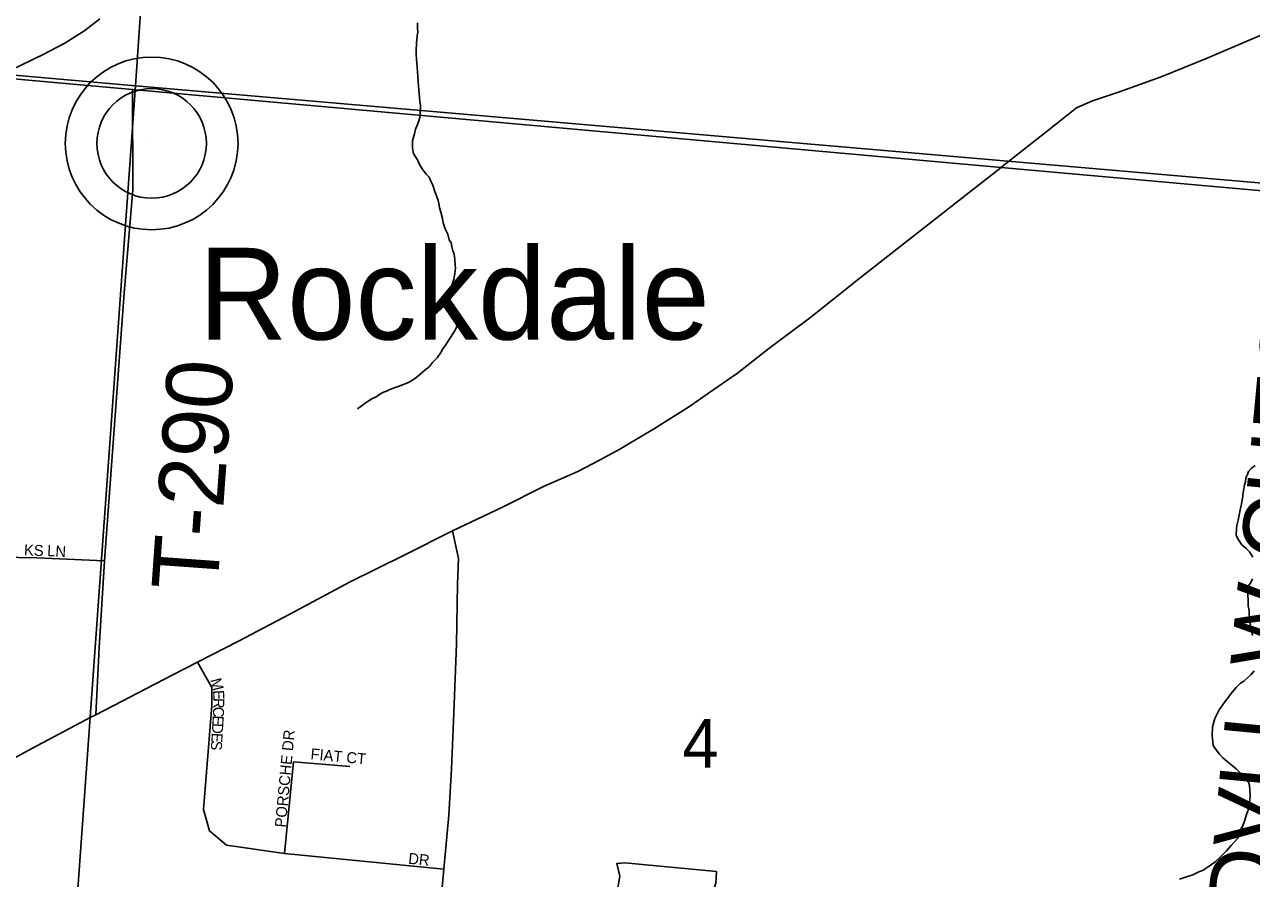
# Model space of a CAD drawing. Extents: x 1310247 to 1552180, y 377264 to 706493.
# Drawn here: x 1415696 to 1421277, y 524377 to 528260 of the extents above; entities that cross this region are included whole.
import ezdxf

# ---------------------------------------------------------------- set-up
doc = ezdxf.new("R2010")
doc.units = 0
for name, color, linetype in [('GM_X_Minor_River', 7, 'Continuous'), ('GM_X_Rail_Line', 7, 'Continuous'), ('GM_X_Section', 7, 'Continuous'), ('GM_X_Section_Text', 7, 'Continuous'), ('GM_X_State_Route', 7, 'Continuous'), ('GM_X_Township', 7, 'Continuous'), ('GM_X_Township_Road', 7, 'Continuous'), ('GM_X_Township_Road_Text', 7, 'Continuous'), ('GM_X_Township_Subdivision', 7, 'Continuous'), ('GM_X_Township_Subdivision_Text', 7, 'Continuous'), ('GM_X_Unincorporated', 7, 'Continuous'), ('GM_X_Unincorporated_Location', 7, 'Continuous'), ('GM_X_Unincorporated_Text', 7, 'Continuous')]:
    doc.layers.add(name, color=color, linetype=linetype)

msp = doc.modelspace()

# ---------------------------------------------------------------- linework, layer by layer
at = {"layer": 'GM_X_Minor_River'}
for points in [[(1417483.8, 528267.6), (1417483.3, 528243.5), (1417485, 528227.4), (1417482.7, 528207.4), (1417480, 528175.3), (1417477.4, 528141.2), (1417477.1, 528125.2), (1417478.6, 528101.1), (1417480.2, 528083), (1417482, 528068.9), (1417483.5, 528042.8), (1417485.2, 528028.7), (1417486.7, 528000.5), (1417488.3, 527982.4), (1417489.9, 527962.3), (1417493.3, 527930.2), (1417494.9, 527908), (1417496.7, 527894), (1417495.6, 527841.8), (1417487.1, 527813.9), (1417480.8, 527797.9), (1417474.5, 527784), (1417470.1, 527764), (1417461.4, 527732.1), (1417460.8, 527698), (1417466.3, 527673.8), (1417485.8, 527641.3), (1417491.5, 527627.1), (1417505.1, 527604.7), (1417522.7, 527580.3), (1417536.4, 527566), (1417544.1, 527547.8), (1417553.8, 527529.5), (1417561.3, 527505.3), (1417578.5, 527460.8), (1417582.1, 527440.6), (1417583.9, 527426.5), (1417589.5, 527406.3), (1417597, 527378.1), (1417600.6, 527357.9), (1417610.1, 527331.7), (1417621.7, 527307.3), (1417627.2, 527281.1), (1417636.9, 527266.9), (1417640.6, 527250.8), (1417644.2, 527230.6), (1417650, 527216.4), (1417653.5, 527192.3), (1417655, 527166.2)], [(1417655, 527166.2), (1417656.8, 527152.1), (1417654.3, 527128), (1417649.8, 527102), (1417641.3, 527080.1), (1417638.8, 527054.1), (1417632.3, 527026.1), (1417631.9, 527008.1), (1417637.5, 526985.9), (1417643.1, 526965.7), (1417654.5, 526929.3), (1417662.1, 526907.1), (1417663.7, 526891), (1417657.4, 526873.1), (1417636.7, 526841.4), (1417624.3, 526823.6), (1417611.9, 526801.7), (1417599.6, 526785.9), (1417589.2, 526768.1), (1417572.7, 526744.3), (1417552.2, 526722.6), (1417537.8, 526704.9), (1417515.4, 526687.2), (1417493, 526667.6), (1417476.7, 526653.9), (1417460.4, 526642.2), (1417442.2, 526632.5), (1417415.9, 526621), (1417395.7, 526613.4), (1417381.6, 526609.7), (1417357.4, 526600.1), (1417343.2, 526592.4), (1417329.1, 526588.7), (1417312.8, 526578.9), (1417298.6, 526569.2), (1417276.3, 526557.6), (1417260.1, 526547.9), (1417245.9, 526538.1), (1417227.6, 526524.4), (1417211.3, 526512.7)], [(1421294.6, 526255), (1421276, 526241.7), (1421263.4, 526228), (1421258.9, 526214.1), (1421252.3, 526198.3), (1421249.7, 526182.3), (1421245.1, 526166.4), (1421242.4, 526148.4), (1421239.8, 526132.4), (1421236.8, 526104.4), (1421231.9, 526080.4), (1421226.8, 526052.5), (1421221.9, 526028.5), (1421217.1, 526006.6), (1421212.4, 525988.7), (1421209.7, 525970.7), (1421208.5, 525936.5), (1421217.8, 525916.1), (1421233, 525893.4), (1421252.6, 525878.6), (1421268.1, 525861.9), (1421283.3, 525837.2)], [(1421281.7, 525738.8), (1421272.9, 525719), (1421262.3, 525705.3), (1421261, 525669.2), (1421261.8, 525637), (1421263.1, 525616.8), (1421266.3, 525594.6), (1421267.7, 525576.4), (1421270.8, 525552.2), (1421272.1, 525534), (1421277, 525503.7), (1421282.3, 525481.4)], [(1421290.4, 525320.3), (1421275.8, 525304.7), (1421242.5, 525273.8), (1421228, 525264.2), (1421207.2, 525244.9), (1421190.3, 525223.4), (1421171.4, 525200), (1421156.6, 525180.4), (1421131.1, 525143.2), (1421111.5, 525103.7), (1421100.1, 525065.9), (1421098.6, 525023.7), (1421101.7, 524999.5), (1421103, 524981.3), (1421112.6, 524966.9), (1421131.7, 524942.1), (1421147.2, 524925.4), (1421174.5, 524902.3), (1421207.7, 524874.9), (1421231, 524852)], [(1421231, 524852), (1421252.3, 524829.1), (1421263.8, 524814.6), (1421269.3, 524800.3), (1421270.5, 524778.1), (1421271.5, 524752), (1421268.4, 524721.9), (1421263.3, 524691.9), (1421254.4, 524668.2), (1421247.4, 524642.3), (1421238.4, 524616.5), (1421229.8, 524600.7), (1421222.8, 524574.8), (1421216.3, 524561), (1421199.5, 524541.5), (1421184.8, 524526), (1421163.9, 524502.6), (1421134.6, 524473.5), (1421111.7, 524452.3), (1421089, 524435), (1421058.1, 524414), (1421035.6, 524404.8), (1421011.1, 524393.7), (1420982.6, 524384.7), (1420950, 524373.8)]]:
    msp.add_lwpolyline(points, dxfattribs=at)
at = {"layer": 'GM_X_Rail_Line'}
msp.add_lwpolyline([(1415246.6, 527866.1), (1415780.9, 528124.7), (1415879.8, 528176.3), (1415970.2, 528233.5), (1416038.7, 528285.8)], dxfattribs=at)
at = {"layer": 'GM_X_Section'}
for points in [[(1422210, 531650.4), (1421802.7, 527497.3), (1416201.3, 527981.6), (1416265.8, 528938.2)], [(1415694.3, 528774.5), (1415740.8, 528797.5), (1415805.3, 528820.1), (1415881.9, 528846.5), (1415926.2, 528863.5), (1415982.6, 528880.3), (1416024.8, 528889.4), (1416061, 528898.6), (1416099.3, 528911.8), (1416155.8, 528934.6), (1416198.1, 528951.7), (1416218.4, 528965.2), (1416234.3, 528958.9), (1416265.8, 528938.2), (1416201.3, 527981.6), (1413569.3, 528214)], [(1413569.3, 528214), (1416201.3, 527981.6), (1415813.6, 522598), (1410492.1, 523078.2)]]:
    msp.add_lwpolyline(points, dxfattribs=at)
msp.add_lwpolyline([(1416201.3, 527981.6), (1421802.7, 527497.3), (1421283.4, 522128.5), (1415813.6, 522598)], close=True, dxfattribs=at)
at = {"layer": 'GM_X_State_Route'}
for points in [[(1420235.7, 527686.9), (1420235.9, 527687), (1420342, 527770.9), (1420481.1, 527881.7), (1420554, 527914), (1420673.3, 527953.1), (1420867.4, 528022.5), (1421076, 528107.5), (1421284.7, 528196.5), (1421497.4, 528287.5), (1421724.5, 528390.1), (1421935.3, 528485.1), (1422071.4, 528555.9), (1422177.1, 528615.4), (1422252.5, 528663.7), (1422305.8, 528714.5), (1422367.6, 528779.1), (1422427.7, 528859.9), (1422482.1, 528948.7), (1422541, 529059.6), (1422593.8, 529170.6), (1422625.7, 529250.7), (1422626, 529251.7)], [(1420150.9, 527620.1), (1420235.7, 527686.9)], [(1418556.7, 526420), (1418557.4, 526420.5), (1418615.4, 526456.3), (1418721.3, 526523.8), (1418807, 526583.9), (1418939.6, 526674.8), (1419082.7, 526787.5), (1419272.6, 526929.2), (1419497.6, 527108.1), (1419734.8, 527294.7), (1419965.8, 527475.4), (1420138.8, 527610.5), (1420150.9, 527620.1)], [(1415998.5, 525109.4), (1416021.2, 525121.4), (1416367.6, 525301), (1416483.1, 525359.8), (1416670.2, 525455.9), (1416903.7, 525578.5), (1417174, 525724.1), (1417425.6, 525848.2), (1417642.8, 525957.1), (1417870, 526065.7), (1418056.7, 526159.4), (1418212.8, 526227.7), (1418312.3, 526279.3), (1418403.8, 526329.2), (1418521.7, 526398.5), (1418556.7, 526420)], [(1417584.7, 524222.7), (1417603.1, 524418.4), (1417626.4, 524663.7), (1417638.7, 524874.7), (1417649.1, 525130.5), (1417660.8, 525441.5), (1417665.7, 525715), (1417670.6, 525831.6), (1417642.8, 525957.1)], [(1413816.1, 523838.8), (1413821.9, 523842.9), (1414033.8, 523991.6), (1414286.8, 524167.8), (1414554.7, 524334.7), (1414624.8, 524377.9), (1414762.9, 524452.7), (1414947.8, 524550.4), (1415146.9, 524657.7), (1415433.2, 524807), (1415729.9, 524968), (1415998.5, 525109.4)]]:
    msp.add_lwpolyline(points, dxfattribs=at)
at = {"layer": 'GM_X_Township'}
for points in [[(1429350.3, 526784.4), (1421801.6, 527461.4), (1420138.8, 527610.5), (1416186.8, 527965), (1413635, 528193.8)], [(1413635, 528193.8), (1416186.8, 527965), (1420138.8, 527610.5), (1421801.6, 527461.4), (1429350.3, 526784.4)]]:
    msp.add_lwpolyline(points, dxfattribs=at)
at = {"layer": 'GM_X_Township_Road'}
msp.add_lwpolyline([(1416021.2, 525121.4), (1416036.3, 525427.6), (1416059.3, 525821.3), (1416103.6, 526419.9), (1416149.5, 527040), (1416188.9, 527509), (1416186.8, 527965)], dxfattribs=at)
at = {"layer": 'GM_X_Township_Subdivision'}
for points in [[(1415585.3, 525837.7), (1415752.6, 525834.4), (1416059.3, 525821.3)], [(1416483.1, 525359.8), (1416547.7, 525245.6), (1416547.7, 525161.6), (1416511, 524689.9), (1416536.9, 524592.9), (1416614.4, 524528.3), (1416879.3, 524489.6), (1417603.1, 524418.4)], [(1416879.3, 524489.6), (1416920.2, 524907.4)], [(1416920.2, 524907.4), (1417176.5, 524885.9)], [(1418388.3, 523551), (1418388.3, 523776), (1418379.3, 523871.4), (1418358.2, 523973.9), (1418347.2, 524063.2), (1418356.2, 524156.6), (1418381.3, 524253.1), (1418404.4, 524387.6), (1418390.3, 524443.9), (1418426.5, 524446.9), (1418844.3, 524407.7), (1418841.3, 524354.5), (1418818.2, 524284.2), (1418761.9, 524218.9), (1418683.6, 524160.6)]]:
    msp.add_lwpolyline(points, dxfattribs=at)
at = {"layer": 'GM_X_Unincorporated'}
for radius in [392.8, 249]:
    msp.add_circle((1416274.5, 527719.8), radius, dxfattribs=at)
at = {"layer": 'GM_X_Unincorporated_Location'}
msp.add_line((1416274.5, 527719.8), (1416274.5, 527719.8), dxfattribs=at)

# ---------------------------------------------------------------- texts
at = {"layer": 'GM_X_Section_Text'}
msp.add_text('4', height=221, rotation=0, dxfattribs=at).set_placement((1418688.7, 524880.8))
at = {"layer": 'GM_X_Township_Road_Text'}
for s, rotation, p in [('LESRDVLL W CHES RD', 84.6207, (1421276.9, 523170.3)), ('T-290', 85.8771, (1416572.6, 525678.9))]:
    msp.add_text(s, height=300, rotation=rotation, dxfattribs=at).set_placement(p)
at = {"layer": 'GM_X_Township_Subdivision_Text'}
for s, rotation, p in [('K', 356.9866, (1415692.8, 525846.5)), ('S', 358.3299, (1415738, 525844.1)), ('LN', 356.9887, (1415798.4, 525843)), ('M', 284.668, (1416540.8, 525280.4)), ('E', 272.6782, (1416553.7, 525232.1)), ('C', 267.1449, (1416554.9, 525158.6)), ('R', 269.2714, (1416555.3, 525197.7)), ('E', 266.5822, (1416552.9, 525119.2)), ('E', 266.5549, (1416548.2, 525040.1)), ('D', 266.5668, (1416550.8, 525084)), ('PORSCHE DR', 84.6236, (1416884.2, 524606.9)), ('S', 266.5703, (1416546, 525005)), ('FIAT CT', 354.5065, (1416995.6, 524919)), ('DR', 353.9832, (1417440.1, 524443.8))]:
    msp.add_text(s, height=50, rotation=rotation, dxfattribs=at).set_placement(p)
at = {"layer": 'GM_X_Unincorporated_Text'}
msp.add_text('Rockdale', height=417, rotation=0, dxfattribs=at).set_placement((1416488.7, 526827.8))

doc.saveas('drawing.dxf')
